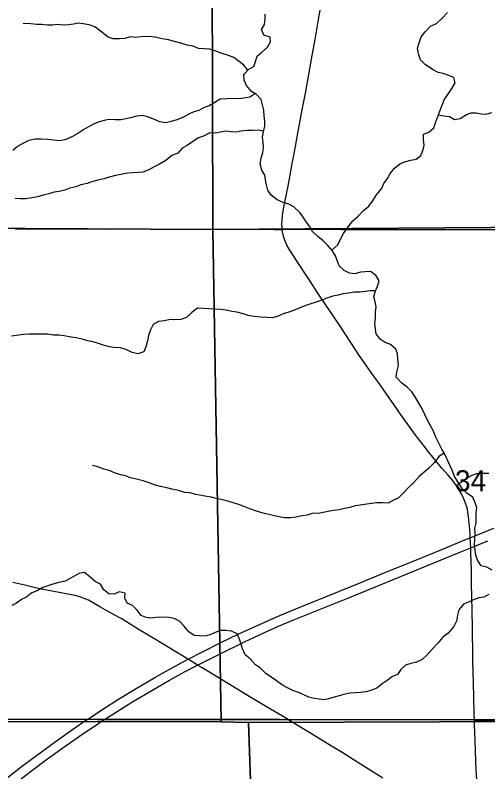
# Model space of a CAD drawing. Extents: x 1874609 to 2204689, y 815661 to 1281160.
# Drawn here: x 2058665 to 2063641, y 1056338 to 1064307 of the extents above; entities that cross this region are included whole.
import ezdxf

# ---------------------------------------------------------------- set-up
doc = ezdxf.new("R2010")
doc.units = 0
for name, color, linetype in [('GM_X_County_Road', 7, 'Continuous'), ('GM_X_Interstate_Route', 7, 'Continuous'), ('GM_X_Minor_River', 7, 'Continuous'), ('GM_X_Section', 7, 'Continuous'), ('GM_X_Section_Text', 7, 'Continuous'), ('GM_X_State_Route', 7, 'Continuous'), ('GM_X_Township', 7, 'Continuous'), ('GM_X_Township_Road', 7, 'Continuous')]:
    doc.layers.add(name, color=color, linetype=linetype)

msp = doc.modelspace()

# ---------------------------------------------------------------- linework, layer by layer
at = {"layer": 'GM_X_County_Road'}
for points in [[(2061477, 1062050.6), (2061474.7, 1062069), (2061473.1, 1062100.3), (2061475, 1062148.1), (2061479.9, 1062196.8), (2061487.4, 1062245.5), (2061515, 1062390.7), (2061533.5, 1062487.3), (2061551.7, 1062584), (2061581.2, 1062745.2), (2061593.4, 1062809.7), (2061616.4, 1062922.2), (2061645.6, 1063083.6), (2061690.8, 1063325.5), (2061723.7, 1063503), (2061756.5, 1063680.4), (2061784.6, 1063841.9), (2061821.9, 1064051.9), (2061858.3, 1064261.9), (2061875.4, 1064358.8)], [(2063307.6, 1059354.4), (2063268.3, 1059411.1), (2063222.7, 1059463.7), (2063154.1, 1059539.1), (2063014.8, 1059708.1), (2062959.9, 1059781.3), (2062873.1, 1059895.6), (2062722.4, 1060105.8), (2062505.4, 1060414.3), (2062414, 1060542.2), (2062288.3, 1060720.5), (2062192.4, 1060869), (2062087.3, 1061031.2), (2061991.3, 1061170.6), (2061865.7, 1061358), (2061756, 1061524.8), (2061625.8, 1061721.3), (2061575.6, 1061799), (2061548.2, 1061842.4), (2061525.3, 1061883.5), (2061509.3, 1061920.1), (2061497.9, 1061954.4), (2061491.1, 1061979.5), (2061480.3, 1062024.6), (2061477, 1062050.6)], [(2063500.5, 1056880), (2063498.2, 1056945.1), (2063493.7, 1057123.3), (2063489.1, 1057275), (2063482.8, 1057504.3), (2063480.9, 1057635.4), (2063480.6, 1057763.7), (2063478.4, 1057875.6), (2063473.8, 1058012.7), (2063471.6, 1058202.4), (2063469.3, 1058298.3), (2063469.3, 1058465.1), (2063462.5, 1058645.7), (2063460.2, 1058695.8), (2063457.9, 1058748.4), (2063455.3, 1058803.2), (2063453.4, 1058844.4), (2063448.5, 1058930), (2063438.3, 1059026.1), (2063429.9, 1059074.1), (2063421.4, 1059118.6), (2063405.4, 1059168.9), (2063384.8, 1059219.1), (2063364.3, 1059264.8), (2063339.2, 1059306), (2063309.5, 1059351.7), (2063307.6, 1059354.4)], [(2063500.5, 1056880), (2063804.3, 1056878.4), (2063910.3, 1056876.7), (2063984.5, 1056876.7), (2064129.3, 1056878.4), (2064240.6, 1056876.6), (2064360.7, 1056876.6), (2064546.1, 1056880.1), (2064742.2, 1056878.3), (2064807.5, 1056876.5), (2064876.4, 1056878.3), (2064970, 1056880), (2065038.8, 1056878.3), (2065116.6, 1056880), (2065220.8, 1056881.8), (2065353.1, 1056881.8)], [(2063539, 1055904.2), (2063534.8, 1056007.4), (2063532.8, 1056086.9), (2063528.8, 1056148.4), (2063526.8, 1056190.2), (2063522.9, 1056257.7), (2063518.9, 1056355.1), (2063515, 1056450.4), (2063509, 1056563.7), (2063502.8, 1056757.8), (2063500.5, 1056830.9), (2063500.5, 1056880)]]:
    msp.add_lwpolyline(points, dxfattribs=at)
at = {"layer": 'GM_X_Interstate_Route'}
for points in [[(2058563.9, 1056260.9), (2058731.4, 1056392.6), (2058875.3, 1056501.2), (2059087.4, 1056655.6), (2059234.3, 1056760.1), (2059410.1, 1056880.5), (2059425.3, 1056890.5), (2059587.9, 1056997.9), (2059753.9, 1057103.4), (2059921.9, 1057205.7), (2060134, 1057330), (2060305.2, 1057426.7), (2060478.3, 1057520), (2060485.1, 1057523.5), (2060638.1, 1057603.4), (2060828.4, 1057699.3), (2061020.6, 1057791.4), (2061229, 1057887.6), (2061408.9, 1057967), (2061620.5, 1058055.9), (2062243.9, 1058308.2), (2062608.2, 1058457.6), (2062881.8, 1058568.6), (2063155.3, 1058680.2), (2063398.2, 1058779.8), (2063455.3, 1058803.2), (2063701.9, 1058904)], [(2060578.5, 1057459.3), (2060579.7, 1057460), (2060585.2, 1057462.7), (2060814.9, 1057576.9), (2061080.6, 1057706.2), (2061288.6, 1057804), (2061438.5, 1057870.9), (2061604.8, 1057941.5), (2062167.9, 1058168.6), (2062775.2, 1058417.1), (2063063.8, 1058535.4), (2063322.5, 1058639.8), (2063460.2, 1058695.8), (2063641.6, 1058769.6)], [(2058668.7, 1056218), (2058824.3, 1056338.9), (2058995, 1056467.1), (2059168, 1056592.1), (2059343.1, 1056714.3), (2059533.7, 1056842.7), (2059608.2, 1056890.9), (2059699.1, 1056949.8), (2059894.6, 1057070.7), (2060119.7, 1057206), (2060290.5, 1057304.3), (2060448.6, 1057391.6), (2060578.5, 1057459.3)]]:
    msp.add_lwpolyline(points, dxfattribs=at)
at = {"layer": 'GM_X_Minor_River'}
for points in [[(2061544.9, 1062316.2), (2061487, 1062332.8), (2061423.3, 1062363.5), (2061359.7, 1062410.2), (2061326.2, 1062462.6), (2061310.7, 1062520.8), (2061301.1, 1062571), (2061291.5, 1062623.2), (2061260, 1062673.6), (2061242.6, 1062741.9), (2061255.1, 1062801.9), (2061273.6, 1062859.8), (2061280.1, 1062917.8), (2061276.5, 1062967.9), (2061267, 1063026.1), (2061277.4, 1063078.1), (2061293.9, 1063136.1), (2061294.3, 1063188.1), (2061286.8, 1063246.3), (2061281.3, 1063304.5), (2061269.8, 1063360.7), (2061254.3, 1063418.9), (2061204.8, 1063469.5), (2061151.1, 1063502.1), (2061099.6, 1063566.7), (2061076.1, 1063623), (2061072.6, 1063683.1), (2061123.1, 1063736.7), (2061177.3, 1063764.2), (2061195.7, 1063820.2), (2061212.2, 1063876.1), (2061262.6, 1063917.7), (2061321, 1063969.2), (2061353.4, 1064025), (2061349.9, 1064075.1), (2061282.1, 1064095.8), (2061256.6, 1064156.1), (2061289, 1064209.9), (2061297.5, 1064263.9), (2061295.9, 1064316)], [(2061998.5, 1061833.4), (2062061.1, 1061888.5), (2062089.5, 1061946.3), (2062120.1, 1062008.1), (2062168.6, 1062077.8), (2062219.2, 1062141.4), (2062273.5, 1062186.9), (2062332, 1062248.5), (2062386.4, 1062294), (2062426.8, 1062347.7), (2062469.4, 1062415.4), (2062521.9, 1062479), (2062544.4, 1062534.9), (2062582.8, 1062586.6), (2062613.3, 1062638.4), (2062657.7, 1062696.1), (2062714.1, 1062741.6), (2062764.2, 1062761.1), (2062830.4, 1062780.5), (2062884.4, 1062790), (2062936.7, 1062827.6), (2062957.2, 1062881.5), (2062969.6, 1062933.4), (2062962.2, 1062995.6), (2062964.7, 1063053.7), (2063018.8, 1063073.2), (2063071.2, 1063120.8), (2063091.7, 1063184.7), (2063136.7, 1063296.4), (2063159.2, 1063360.3), (2063181.7, 1063414.2), (2063218.1, 1063469.9), (2063260.6, 1063533.6), (2063295.2, 1063595.4), (2063283.6, 1063651.6), (2063229.8, 1063672.2), (2063170, 1063690.8), (2063118.1, 1063703.3), (2063066.4, 1063729.8), (2062982.9, 1063782.8), (2062931.3, 1063837.3), (2062911.9, 1063897.6), (2062898.4, 1063957.9), (2062916.9, 1064015.8), (2062939.4, 1064079.7), (2062981.8, 1064131.3), (2063036.3, 1064190.9), (2063098.5, 1064220.4), (2063155, 1064271.9), (2063215.5, 1064335.4)], [(2061113.1, 1063726.1), (2061073.5, 1063781.3), (2061021.8, 1063817.8), (2060968.2, 1063860.4), (2060912.4, 1063883), (2060842.6, 1063903.7), (2060788.7, 1063922.3), (2060715, 1063947), (2060659, 1063951.6), (2060595.1, 1063956.2), (2060539.3, 1063978.8), (2060475.4, 1063991.4), (2060409.6, 1064012.1), (2060341.8, 1064028.8), (2060280, 1064047.4), (2060212.1, 1064058.1), (2060138.2, 1064074.9), (2060064.3, 1064083.6), (2059992.3, 1064078.3), (2059932.3, 1064070.8), (2059876.4, 1064077.4), (2059820.2, 1064061.9), (2059762.2, 1064056.5), (2059698.2, 1064057.1), (2059642.4, 1064075.7), (2059565, 1064138.5), (2059503.4, 1064185.2), (2059445.6, 1064205.8), (2059381.7, 1064216.4), (2059329.8, 1064222.9), (2059279.7, 1064211.4), (2059229.6, 1064203.9), (2059165.6, 1064200.5), (2059109.7, 1064209.1), (2059059.7, 1064201.5), (2059005.7, 1064202.1), (2058943.7, 1064206.7), (2058889.8, 1064209.2), (2058829.9, 1064215.8), (2058763.9, 1064218.4), (2058747.9, 1064216.6)], [(2061188.3, 1063479.5), (2061134.6, 1063444.1), (2061072.5, 1063432.7), (2061010.5, 1063425.3), (2060948.5, 1063427.9), (2060892.5, 1063424.4), (2060822.5, 1063421.1), (2060766.2, 1063385.6), (2060707.9, 1063352.1), (2060653.8, 1063332.6), (2060597.5, 1063301.1), (2060545.4, 1063289.6), (2060493.2, 1063264), (2060431, 1063230.6), (2060366.8, 1063205.2), (2060308.7, 1063187.7), (2060246.6, 1063174.3), (2060188.7, 1063184.9), (2060130.9, 1063209.5), (2060069.1, 1063234.1), (2060007.3, 1063248.7), (2059945.2, 1063243.3), (2059879.1, 1063223.9), (2059829, 1063214.4), (2059777, 1063204.9), (2059717, 1063203.5), (2059651, 1063206.1), (2059601, 1063196.6), (2059538.8, 1063179.2), (2059488.7, 1063157.6), (2059436.5, 1063132.1), (2059386.2, 1063102.5), (2059323.9, 1063061.1), (2059267.6, 1063027.6), (2059199.4, 1062998.2), (2059139.3, 1062984.7), (2059069.4, 1062989.4), (2059007.4, 1062996), (2058939.5, 1063000.7), (2058873.5, 1062999.3), (2058809.4, 1062987.9), (2058745.2, 1062956.5), (2058690.9, 1062923), (2058640.6, 1062881.4)], [(2063121.1, 1063257.8), (2063178.2, 1063245.9), (2063238.1, 1063239.3), (2063289.9, 1063208.8), (2063347.9, 1063218.2), (2063414.3, 1063259.7), (2063466.4, 1063277.2), (2063518.4, 1063276.7), (2063572.3, 1063268.2), (2063624.2, 1063265.6), (2063682.4, 1063281.1)], [(2061279.8, 1063086.5), (2061227.6, 1063094.6), (2061161.6, 1063093.3), (2061109.6, 1063091.8), (2061041.5, 1063084.4), (2060991.5, 1063074.9), (2060939.5, 1063077.4), (2060887.6, 1063083.9), (2060827.5, 1063074.5), (2060777.5, 1063064.9), (2060715.5, 1063067.6), (2060653.3, 1063036.1), (2060589.1, 1063012.7), (2060530.7, 1062971.2), (2060476.5, 1062935.6), (2060422.2, 1062906.1), (2060377.8, 1062852.5), (2060315.6, 1062827), (2060251.2, 1062775.6), (2060182.9, 1062738.2), (2060128.7, 1062710.6), (2060066.4, 1062673.2), (2060010.2, 1062653.7), (2059958.2, 1062648.2), (2059902.2, 1062646.7), (2059848.2, 1062641.2), (2059778.1, 1062627.9), (2059722, 1062616.4), (2059655.9, 1062599.1), (2059597.7, 1062581.6), (2059533.7, 1062570.2), (2059473.5, 1062550.7), (2059423.4, 1062535.2), (2059357.3, 1062519.8), (2059303.1, 1062500.3), (2059241, 1062484.9), (2059186.9, 1062463.4), (2059128.7, 1062447.9), (2059074.7, 1062442.4), (2059020.6, 1062424.9), (2058958.5, 1062411.5), (2058902.4, 1062394), (2058842.3, 1062384.6), (2058772.2, 1062373.2), (2058718.2, 1062373.8), (2058664.3, 1062374.3)], [(2063687.4, 1058462.7), (2063629.7, 1058493.3), (2063571.8, 1058505.9), (2063530.4, 1058566.4), (2063512.8, 1058618.7), (2063507.3, 1058672.8), (2063499.7, 1058725), (2063504.2, 1058783.1), (2063508.7, 1058847.1), (2063505.2, 1058903.3), (2063517.7, 1058961.2), (2063518.6, 1059065.4), (2063523, 1059117.5), (2063505.5, 1059171.7), (2063482, 1059230.1), (2063424.4, 1059270.7), (2063368.8, 1059323.3), (2063329.4, 1059387.8), (2063289.9, 1059448.3), (2063264.5, 1059514.7), (2063239, 1059567), (2063215.4, 1059621.3), (2063186, 1059683.7), (2063156.4, 1059736.1), (2063123, 1059798.5), (2063091.5, 1059860.9), (2063066.1, 1059931.3), (2063034.6, 1059989.7), (2063007, 1060040.1), (2062975.6, 1060102.5), (2062944.2, 1060168.9), (2062912.6, 1060221.3), (2062875.2, 1060287.8), (2062839.6, 1060338.2), (2062792.1, 1060388.8), (2062736.5, 1060431.4), (2062677, 1060494.1), (2062681.5, 1060548.1), (2062700.1, 1060618.1), (2062692.6, 1060682.3), (2062689.1, 1060738.4), (2062671.5, 1060788.6), (2062616, 1060839.3), (2062560.1, 1060857.8), (2062506.5, 1060894.4), (2062464.9, 1060948.9), (2062459.4, 1061001.1), (2062451.9, 1061063.2), (2062458.4, 1061117.3), (2062458.9, 1061183.4), (2062463.4, 1061233.4), (2062455.8, 1061287.6), (2062440.3, 1061339.8), (2062456.8, 1061401.8), (2062479.2, 1061453.7), (2062497.7, 1061509.6), (2062464.1, 1061560), (2062410.5, 1061606.6), (2062348.6, 1061605.2), (2062298.5, 1061599.7), (2062244.4, 1061584.2), (2062184.5, 1061590.8), (2062126.7, 1061617.4), (2062077.2, 1061667.9), (2062055.6, 1061722.2), (2062036.1, 1061772.5), (2062006.5, 1061824.9), (2061955, 1061879.5), (2061905.5, 1061930.1), (2061851.9, 1061976.7), (2061796.3, 1062027.3), (2061766.8, 1062077.7), (2061733.2, 1062128.1), (2061695.6, 1062178.5), (2061660.1, 1062229), (2061596.6, 1062287.7), (2061544.9, 1062316.2)], [(2062456.8, 1061401.8), (2062402.8, 1061404.3), (2062352.8, 1061394.8), (2062296.7, 1061389.3), (2062232.8, 1061387.9), (2062178.7, 1061380.5), (2062116.7, 1061373.1), (2062066.6, 1061359.5), (2062010.5, 1061346), (2061946.3, 1061326.6), (2061882.1, 1061301.2), (2061832, 1061283.7), (2061767.8, 1061262.2), (2061715.7, 1061244.7), (2061655.5, 1061219.3), (2061595.3, 1061195.8), (2061545.2, 1061180.3), (2061487.1, 1061162.8), (2061432.9, 1061135.3), (2061374.8, 1061119.8), (2061314.8, 1061122.4), (2061248.8, 1061125.1), (2061180.9, 1061131.7), (2061119, 1061144.3), (2061065.2, 1061160.9), (2060999.4, 1061179.6), (2060947.4, 1061186.1), (2060887.6, 1061200.7), (2060831.7, 1061205.2), (2060771.7, 1061209.8), (2060703.8, 1061212.5), (2060647.8, 1061217.1), (2060583.9, 1061219.7), (2060523.5, 1061174.2), (2060469.1, 1061122.6), (2060408.9, 1061103.2), (2060346.9, 1061097.8), (2060294.9, 1061100.3), (2060236.9, 1061088.8), (2060172.8, 1061079.4), (2060118.6, 1061049.9), (2060088.1, 1060994.1), (2060069.6, 1060932.2), (2060057.1, 1060878.2), (2060040.6, 1060812.3), (2060020.1, 1060760.4), (2059958, 1060738.9), (2059898.1, 1060755.5), (2059828.4, 1060784.3), (2059772.6, 1060804.8), (2059708.6, 1060805.5), (2059656.7, 1060812), (2059604.8, 1060826.5), (2059543, 1060849.1), (2059485.2, 1060865.7), (2059431.3, 1060878.3), (2059369.5, 1060894.9), (2059307.6, 1060907.5), (2059255.7, 1060916.1), (2059181.8, 1060928.8), (2059127.9, 1060935.3), (2059069.9, 1060935.9), (2059004, 1060946.6), (2058882.1, 1060947.7), (2058812.1, 1060946.4), (2058754.1, 1060943), (2058702, 1060937.5), (2058628, 1060926.2)], [(2063180.5, 1059693.4), (2063125.8, 1059660.3), (2063079.2, 1059594.6), (2063022.8, 1059541.1), (2062968.4, 1059489.5), (2062918, 1059447.9), (2062857.5, 1059380.4), (2062807.1, 1059336.8), (2062752.6, 1059275.2), (2062698.2, 1059221.7), (2062648, 1059198.1), (2062589.8, 1059166.6), (2062531.8, 1059169.2), (2062469.8, 1059169.8), (2062419.8, 1059164.3), (2062365.8, 1059156.8), (2062297.7, 1059145.4), (2062243.7, 1059139.9), (2062189.5, 1059122.4), (2062133.4, 1059111), (2062075.3, 1059097.5), (2061993.3, 1059088.3), (2061941.2, 1059076.8), (2061871.1, 1059061.4), (2061791.1, 1059058.2), (2061737, 1059040.7), (2061686.9, 1059033.2), (2061618.8, 1059019.8), (2061566.8, 1059014.3), (2061500.8, 1059012.9), (2061438.9, 1059023.6), (2061367.1, 1059042.3), (2061303.2, 1059054.9), (2061249.4, 1059067.5), (2061195.6, 1059088), (2061133.7, 1059106.7), (2061081.9, 1059129.2), (2061020.2, 1059153.8), (2060960.4, 1059172.5), (2060902.5, 1059187.1), (2060846.6, 1059201.6), (2060792.8, 1059214.2), (2060732.9, 1059228.8), (2060681, 1059237.3), (2060567.2, 1059258.4), (2060503.4, 1059275.1), (2060449.4, 1059279.6), (2060385.6, 1059300.3), (2060315.8, 1059315), (2060261.9, 1059327.5), (2060196.1, 1059344.2), (2060142.2, 1059356.7), (2060074.4, 1059381.4), (2060012.6, 1059402.1), (2059940.8, 1059420.8), (2059878.9, 1059435.4), (2059827.1, 1059454), (2059775.2, 1059464.5), (2059711.4, 1059485.1), (2059653.6, 1059509.8), (2059597.8, 1059526.3), (2059534, 1059551), (2059482.2, 1059565.5), (2059478.2, 1059567.6)], [(2063651.3, 1058206.6), (2063597, 1058179.1), (2063545, 1058169.6), (2063488.8, 1058148.1), (2063436.6, 1058124.6), (2063384.5, 1058103), (2063336, 1058045.4), (2063321.5, 1057989.4), (2063309, 1057925.5), (2063282.5, 1057869.6), (2063223.9, 1057798.1), (2063165.6, 1057754.6), (2063115.1, 1057692.9), (2063054.6, 1057629.4), (2063002.1, 1057571.8), (2062947.7, 1057522.3), (2062889.5, 1057492.8), (2062831.4, 1057479.3), (2062775.2, 1057459.8), (2062724.9, 1057416.2), (2062690.4, 1057364.5), (2062638.2, 1057340.9), (2062579.9, 1057301.4), (2062529.6, 1057263.9), (2062471.3, 1057220.4), (2062409.1, 1057192.9), (2062357, 1057179.4), (2062298.9, 1057174), (2062246.9, 1057168.5), (2062186.9, 1057165), (2062124.8, 1057151.6), (2062074.7, 1057138.1), (2062022.6, 1057124.6), (2061962.5, 1057107.1), (2061912.4, 1057095.6), (2061814.6, 1057110.6), (2061756.7, 1057125.1), (2061704.9, 1057147.7), (2061649.1, 1057172.3), (2061589.4, 1057194.9), (2061523.6, 1057225.6), (2061467.9, 1057256.2), (2061416.3, 1057294.8), (2061358.6, 1057335.4), (2061303, 1057374), (2061247.5, 1057428.6), (2061195.8, 1057463.2), (2061140.3, 1057527.8), (2061084.7, 1057568.5), (2061059.2, 1057632.8), (2061043.7, 1057683.1), (2061028.1, 1057735.3), (2061000.6, 1057789.7), (2060942.9, 1057820.3), (2060881, 1057826.9), (2060825, 1057827.4), (2060768.8, 1057803.9), (2060716.6, 1057780.4), (2060662.5, 1057766.9), (2060604.6, 1057769.5), (2060550.6, 1057772), (2060493, 1057812.6), (2060443.5, 1057873.2), (2060395.9, 1057923.8), (2060338.2, 1057954.4), (2060282.3, 1057965), (2060214.4, 1057967.6), (2060152.3, 1057962.2), (2060094.3, 1057956.8), (2060042.4, 1057963.3), (2059990.6, 1057985.8), (2059949.1, 1058040.3), (2059899.5, 1058090.9), (2059845.7, 1058113.5), (2059820.2, 1058167.8), (2059822.6, 1058217.9), (2059760.8, 1058232.5), (2059708.6, 1058209), (2059652.6, 1058213.5), (2059597, 1058256.1), (2059563.5, 1058312.6), (2059507.8, 1058343.1), (2059454.2, 1058389.7), (2059394.6, 1058438.4), (2059344.6, 1058428.9), (2059189.9, 1058346.2), (2059123.8, 1058330.9), (2059061.7, 1058315.4), (2059009.5, 1058295.9), (2058957.4, 1058280.4), (2058905.2, 1058248.8), (2058839, 1058221.4), (2058788.6, 1058181.8), (2058732.4, 1058152.4)], [(2058732.4, 1058152.4), (2058680.1, 1058114.8), (2058629.9, 1058091.2)]]:
    msp.add_lwpolyline(points, dxfattribs=at)
at = {"layer": 'GM_X_Section'}
for points in [[(2060730.3, 1067523), (2060745.3, 1062047.8), (2058105.7, 1062064.7), (2056081.9, 1062209.8), (2055313.6, 1062177.1), (2055287, 1067524.1)], [(2066037.6, 1067529.4), (2066118.4, 1062086.5), (2060745.3, 1062047.8), (2060730.3, 1067523)], [(2060745.3, 1062047.8), (2060833.3, 1056863.1), (2055906.4, 1056868), (2055530.1, 1056876.8), (2055313.6, 1062177.1), (2056081.9, 1062209.8), (2058105.7, 1062064.7)], [(2066118.4, 1062086.5), (2066150.5, 1056873.5), (2061121.5, 1056856.1), (2060833.3, 1056863.1), (2060745.3, 1062047.8)], [(2061121.5, 1056856.1), (2061308.2, 1051483.6), (2056063, 1051515.5), (2055906.4, 1056868), (2060833.3, 1056863.1)], [(2066402.6, 1056876.4), (2066551.2, 1051519.8), (2063709.4, 1051554), (2061308.2, 1051483.6), (2061121.5, 1056856.1), (2066150.5, 1056873.5)]]:
    msp.add_lwpolyline(points, close=True, dxfattribs=at)
at = {"layer": 'GM_X_State_Route'}
for points in [[(2058663.6, 1062054.8), (2058983.3, 1062054.7), (2059325.4, 1062057.2), (2059667.5, 1062054.6), (2059977.3, 1062057.1), (2060440.9, 1062054.5), (2060699.2, 1062052.4), (2060977.8, 1062052), (2061174.6, 1062051.9), (2061392.7, 1062049.5), (2061477, 1062050.6), (2061757.1, 1062054.4), (2062104.1, 1062049.4), (2062337.1, 1062049.3), (2062569.1, 1062048.9), (2062847.8, 1062049.7), (2063159.4, 1062050.6), (2063405.3, 1062049.7), (2063602.1, 1062049.5), (2063798.7, 1062049.8)], [(2062536.8, 1056269.7), (2062300.4, 1056417.2), (2062106.5, 1056540), (2061995.1, 1056609.3), (2061784.6, 1056736.8), (2061546.7, 1056882.1), (2061537, 1056887.9), (2061293.3, 1057033.8), (2061082.5, 1057160.7), (2060802.3, 1057331.1), (2060634.2, 1057433), (2060585.2, 1057462.7), (2060485.1, 1057523.5), (2060480, 1057526.7), (2060340.2, 1057612.6), (2060213.7, 1057688.8), (2060031.3, 1057799.2), (2059988.6, 1057823.6), (2059932.4, 1057856.7), (2059905.4, 1057874.8), (2059779.2, 1057951.2), (2059707.4, 1057990.5), (2059635.7, 1058030.2), (2059564.9, 1058071.4), (2059479.8, 1058121.1), (2059436.1, 1058144.2), (2059390.9, 1058164.6), (2059344.4, 1058181.6), (2059297.1, 1058196.1), (2058958.8, 1058259.1), (2058878.9, 1058275.9), (2058767.3, 1058302.3), (2058640.1, 1058333)]]:
    msp.add_lwpolyline(points, dxfattribs=at)
at = {"layer": 'GM_X_Township'}
for points in [[(2071122.1, 1077956.3), (2071255.1, 1071443.9), (2071304.4, 1070159.8), (2071270.7, 1069576.7), (2071181.7, 1067473.1), (2071243.1, 1064399.7), (2071288.2, 1062148.4), (2071392.9, 1056914.6), (2063510.6, 1056885.7), (2061446.3, 1056888.3), (2059528.3, 1056890.6), (2058304.2, 1056892.2), (2052843.3, 1056898.9), (2047828.1, 1056905.1), (2047574.2, 1056905.4), (2045481.2, 1056908), (2044859.9, 1056908.1), (2044746.9, 1064387.8), (2044699.1, 1067550.3), (2044618.5, 1072885.8), (2044539, 1078146.3)], [(2045478.3, 1056323.1), (2045481.2, 1056908), (2047574.2, 1056905.4), (2047828.1, 1056905.1), (2052843.3, 1056898.9), (2058304.2, 1056892.2), (2059528.3, 1056890.6), (2061446.3, 1056888.3), (2063510.6, 1056885.7), (2071392.9, 1056914.6), (2071559.1, 1056912.2), (2071772.3, 1055613.7)]]:
    msp.add_lwpolyline(points, dxfattribs=at)
at = {"layer": 'GM_X_Township_Road'}
msp.add_lwpolyline([(2063307.6, 1059354.4), (2063326.3, 1059367.5), (2063352.4, 1059385.8), (2063449, 1059446.8), (2063477.1, 1059462.7), (2063491.7, 1059469.1), (2063506.7, 1059474.3), (2063522.3, 1059478.3), (2063538.1, 1059481.1), (2063554.1, 1059483.1), (2063586.5, 1059484.8), (2063651.9, 1059484.8)], dxfattribs=at)

# ---------------------------------------------------------------- texts
at = {"layer": 'GM_X_Section_Text'}
msp.add_text('34', height=221, rotation=0.00001, dxfattribs=at).set_placement((2063294.3, 1059293.2))

doc.saveas('drawing.dxf')
